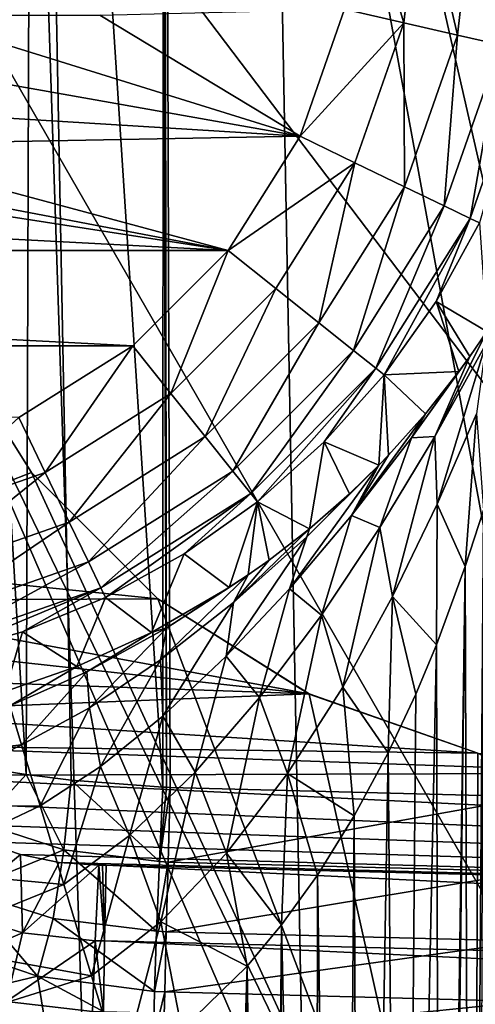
# Model space of a CAD drawing. Header units: metres. Extents: x -105 to 105, y -117 to 62.
# Tile 306 of 382: x 3.81 to 6.1, y -11.46 to -6.52. Entities that reach past the tile are written whole.
import ezdxf

# ---------------------------------------------------------------- set-up
doc = ezdxf.new("R2010")
doc.units = ezdxf.units.M
doc.layers.add('solid_509432_AD150_SW0001', color=7, linetype='CONTINUOUS')
doc.layers.add('solid_509432_AD150_SW0001_01', color=7, linetype='CONTINUOUS')

msp = doc.modelspace()

# ---------------------------------------------------------------- linework, layer by layer
at = {"layer": 'solid_509432_AD150_SW0001'}
for points in [[(-2.4, -7.300688, 47.150002), (4.859143, -7.681106, 47.150002), (-4.859142, -7.681107, 47.150002)], [(4.859143, -7.681106, 47.150002), (4.381106, -8.159142, 47.150002), (-4.859142, -7.681107, 47.150002)], [(4.381106, -8.159142, 47.150002), (-4.381106, -8.159142, 47.150002), (-4.859142, -7.681107, 47.150002)], [(4.381106, -8.159142, 47.150002), (3.808645, -8.518742, 47.150002), (-4.381106, -8.159142, 47.150002)]]:
    msp.add_3dface(points, dxfattribs=at)
at = {"layer": 'solid_509432_AD150_SW0001_01'}
for points in [[(1.560201, 19.454649, 71.878479), (0, -90.568039, 71.879997), (6.716792, -90.563103, 71.851799)], [(3.113525, 19.27993, 71.87394), (1.560201, 19.454649, 71.878479), (6.716792, -90.563103, 71.851799)], [(4.649279, 18.989752, 71.866493), (3.113525, 19.27993, 71.87394), (6.716792, -90.563103, 71.851799)], [(6.158848, 18.585764, 71.856293), (4.649279, 18.989752, 71.866493), (6.716792, -90.563103, 71.851799)], [(9.463707, -7.609659, -16.167194), (0, -0.25, -16.299999), (10.430306, -6.516758, -16.186916)], [(8.491665, -8.824736, -16.145269), (0, -0.25, -16.299999), (9.463707, -7.609659, -16.167194)], [(7.520955, -10.166413, -16.121058), (0, -0.25, -16.299999), (8.491665, -8.824736, -16.145269)], [(6.55984, -11.636592, -16.094528), (0, -0.25, -16.299999), (7.520955, -10.166413, -16.121058)], [(5.620007, -13.231618, -16.065746), (0, -0.25, -16.299999), (6.55984, -11.636592, -16.094528)], [(4.713199, -14.944984, -16.034828), (0, -0.25, -16.299999), (5.620007, -13.231618, -16.065746)], [(0, -16.070114, -16.014524), (0, -0.25, -16.299999), (4.713199, -14.944984, -16.034828)], [(3.845105, -10.306866, -13.147042), (3.878489, -0.322414, -13.325456), (3.253709, -0.318439, -13.110798)], [(3.619827, -10.272785, -13.085388), (3.845105, -10.306866, -13.147042), (3.253709, -0.318439, -13.110798)], [(3.845105, -10.306866, -13.147042), (4.071037, -10.336416, -13.190501), (3.878489, -0.322414, -13.325456)], [(3.878489, -0.322414, -13.325456), (4.530583, -10.370557, -13.225327), (4.532846, -5.34726, -13.311753)], [(4.071037, -10.336416, -13.190501), (4.530583, -10.370557, -13.225327), (3.878489, -0.322414, -13.325456)], [(4.53511, -0.323961, -13.39818), (4.532846, -5.34726, -13.311753), (4.548667, -10.371302, -13.225315)], [(4.53511, -0.323961, -13.39818), (9.838708, -7.055127, -13.28237), (10.711084, -6.107227, -13.298678)], [(4.53511, -0.323961, -13.39818), (8.966207, -8.094018, -13.264496), (9.838708, -7.055127, -13.28237)], [(4.53511, -0.323961, -13.39818), (8.098138, -9.226183, -13.245017), (8.966207, -8.094018, -13.264496)], [(4.53511, -0.323961, -13.39818), (7.246974, -10.442265, -13.224093), (8.098138, -9.226183, -13.245017)], [(4.53511, -0.323961, -13.39818), (6.84513, -10.431643, -13.224277), (7.246974, -10.442265, -13.224093)], [(4.53511, -0.323961, -13.39818), (6.387159, -10.419597, -13.224483), (6.84513, -10.431643, -13.224277)], [(4.53511, -0.323961, -13.39818), (4.567264, -10.371883, -13.225305), (6.387159, -10.419597, -13.224483)], [(4.53511, -0.323961, -13.39818), (4.548667, -10.371302, -13.225315), (4.567264, -10.371883, -13.225305)], [(4.532846, -5.34726, -13.311753), (4.530583, -10.370557, -13.225327), (4.548667, -10.371302, -13.225315)], [(5.738818, -6.539239, 47.197586), (5.441846, -6.47056, 47.150002), (5.517303, -5.8, 47.150002)], [(5.822111, -5.8, 47.197586), (5.738818, -6.539239, 47.197586), (5.517303, -5.8, 47.150002)], [(6.008688, -6.600835, 47.336536), (5.738818, -6.539239, 47.197586), (5.822111, -5.8, 47.197586)], [(6.09892, -5.8, 47.336536), (6.008688, -6.600835, 47.336536), (5.822111, -5.8, 47.197586)], [(6.224161, -6.650015, 47.553524), (6.008688, -6.600835, 47.336536), (6.09892, -5.8, 47.336536)], [(3.208852, -6.752273, 47.150002), (3.267813, -6.500688, 47.150002), (5.218742, -7.108645, 47.150002)], [(3.267813, -6.500688, 47.150002), (4.215, -6.500688, 47.150002), (5.218742, -7.108645, 47.150002)], [(4.215, -6.500688, 47.150002), (5.441846, -6.47056, 47.150002), (5.218742, -7.108645, 47.150002)], [(5.738818, -6.539239, 47.197586), (5.218742, -7.108645, 47.150002), (5.441846, -6.47056, 47.150002)], [(5.738818, -6.539239, 47.197586), (5.493118, -7.24141, 47.197586), (5.218742, -7.108645, 47.150002)], [(5.742515, -7.361513, 47.336536), (5.493118, -7.24141, 47.197586), (5.738818, -6.539239, 47.197586)], [(6.008688, -6.600835, 47.336536), (5.742515, -7.361513, 47.336536), (5.738818, -6.539239, 47.197586)], [(5.941642, -7.457407, 47.553524), (5.742515, -7.361513, 47.336536), (6.008688, -6.600835, 47.336536)], [(6.224161, -6.650015, 47.553524), (5.941642, -7.457407, 47.553524), (6.008688, -6.600835, 47.336536)], [(6.071397, -7.519894, 47.827736), (5.941642, -7.457407, 47.553524), (6.224161, -6.650015, 47.553524)], [(6.364567, -6.682062, 47.827736), (6.071397, -7.519894, 47.827736), (6.224161, -6.650015, 47.553524)], [(6.364567, -6.682062, 47.827736), (6.119328, -7.542976, 48.132549), (6.071397, -7.519894, 47.827736)], [(3.078617, -6.975506, 47.150002), (3.208852, -6.752273, 47.150002), (5.218742, -7.108645, 47.150002)], [(2.888629, -7.150652, 47.150002), (3.078617, -6.975506, 47.150002), (5.218742, -7.108645, 47.150002)], [(2.65556, -7.26234, 47.150002), (2.888629, -7.150652, 47.150002), (4.859143, -7.681106, 47.150002)], [(2.888629, -7.150652, 47.150002), (5.218742, -7.108645, 47.150002), (4.859143, -7.681106, 47.150002)], [(5.493118, -7.24141, 47.197586), (4.859143, -7.681106, 47.150002), (5.218742, -7.108645, 47.150002)], [(5.493118, -7.24141, 47.197586), (5.097331, -7.871302, 47.197586), (4.859143, -7.681106, 47.150002)], [(5.313749, -8.04389, 47.336536), (5.097331, -7.871302, 47.197586), (5.493118, -7.24141, 47.197586)], [(5.742515, -7.361513, 47.336536), (5.313749, -8.04389, 47.336536), (5.493118, -7.24141, 47.197586)], [(-2.4, -7.300688, 47.150002), (2.4, -7.300688, 47.150002), (4.859143, -7.681106, 47.150002)], [(2.4, -7.300688, 47.150002), (2.65556, -7.26234, 47.150002), (4.859143, -7.681106, 47.150002)], [(5.486546, -8.18169, 47.553524), (5.313749, -8.04389, 47.336536), (5.742515, -7.361513, 47.336536)], [(5.941642, -7.457407, 47.553524), (5.486546, -8.18169, 47.553524), (5.742515, -7.361513, 47.336536)], [(5.599143, -8.271483, 47.827736), (5.486546, -8.18169, 47.553524), (5.941642, -7.457407, 47.553524)], [(6.071397, -7.519894, 47.827736), (5.599143, -8.271483, 47.827736), (5.941642, -7.457407, 47.553524)], [(6.071397, -7.519894, 47.827736), (5.640735, -8.304652, 48.132549), (5.599143, -8.271483, 47.827736)], [(6.071397, -7.519894, 47.827736), (5.901419, -7.937253, 48.132549), (5.640735, -8.304652, 48.132549)], [(6.071397, -7.519894, 47.827736), (6.119328, -7.542976, 48.132549), (5.901419, -7.937253, 48.132549)], [(6.155285, -8.087623, 65.030991), (5.901419, -7.937253, 48.132549), (6.119328, -7.542976, 48.132549)], [(4.571302, -8.39733, 47.197586), (4.381106, -8.159142, 47.150002), (4.859143, -7.681106, 47.150002)], [(5.097331, -7.871302, 47.197586), (4.571302, -8.39733, 47.197586), (4.859143, -7.681106, 47.150002)], [(4.74389, -8.61375, 47.336536), (4.571302, -8.39733, 47.197586), (5.097331, -7.871302, 47.197586)], [(5.313749, -8.04389, 47.336536), (4.74389, -8.61375, 47.336536), (5.097331, -7.871302, 47.197586)], [(6.014533, -8.288222, 64.691063), (5.640735, -8.304652, 48.132549), (5.901419, -7.937253, 48.132549)], [(6.069532, -8.212525, 64.815079), (6.014533, -8.288222, 64.691063), (5.901419, -7.937253, 48.132549)], [(6.155285, -8.087623, 65.030991), (6.069532, -8.212525, 64.815079), (5.901419, -7.937253, 48.132549)], [(3.396117, -8.035521, 3.6), (0, -13.319448, 3.6), (6.096374, -13.627247, 3.6)], [(3.395973, -8.035223, 1.987898), (3.872438, -8.79366, 2.000375), (2.711786, -9.244412, 1.969982)], [(3.396117, -8.035521, 3.6), (3.872438, -8.79366, 2.000375), (3.395973, -8.035223, 1.987898)], [(3.872695, -8.793983, 3.6), (3.872438, -8.79366, 2.000375), (3.396117, -8.035521, 3.6)], [(3.872695, -8.793983, 3.6), (3.396117, -8.035521, 3.6), (6.096374, -13.627247, 3.6)], [(4.881691, -8.786546, 47.553524), (4.74389, -8.61375, 47.336536), (5.313749, -8.04389, 47.336536)], [(5.486546, -8.18169, 47.553524), (4.881691, -8.786546, 47.553524), (5.313749, -8.04389, 47.336536)], [(5.894207, -8.612926, 65.148735), (6.069532, -8.212525, 64.815079), (6.155285, -8.087623, 65.030991)], [(5.894207, -8.612926, 65.148735), (6.155285, -8.087623, 65.030991), (6.15096, -8.150469, 65.438515)], [(3.94141, -8.793118, 47.197586), (3.808645, -8.518742, 47.150002), (4.381106, -8.159142, 47.150002)], [(4.571302, -8.39733, 47.197586), (3.94141, -8.793118, 47.197586), (4.381106, -8.159142, 47.150002)], [(4.971484, -8.899142, 47.827736), (4.881691, -8.786546, 47.553524), (5.486546, -8.18169, 47.553524)], [(5.599143, -8.271483, 47.827736), (4.971484, -8.899142, 47.827736), (5.486546, -8.18169, 47.553524)], [(5.906733, -8.952757, 65.519508), (5.894207, -8.612926, 65.148735), (6.15096, -8.150469, 65.438515)], [(6.104078, -8.499185, 65.79715), (5.906733, -8.952757, 65.519508), (6.15096, -8.150469, 65.438515)], [(5.77799, -8.620174, 64.593483), (6.014533, -8.288222, 64.691063), (6.069532, -8.212525, 64.815079)], [(5.77799, -8.620174, 64.593483), (6.069532, -8.212525, 64.815079), (5.894207, -8.612926, 65.148735)], [(5.599143, -8.271483, 47.827736), (5.004653, -8.940735, 48.132549), (4.971484, -8.899142, 47.827736)], [(5.599143, -8.271483, 47.827736), (5.340554, -8.640554, 48.132549), (5.004653, -8.940735, 48.132549)], [(5.599143, -8.271483, 47.827736), (5.640735, -8.304652, 48.132549), (5.340554, -8.640554, 48.132549)], [(6.014533, -8.288222, 64.691063), (5.847543, -8.499673, 64.365479), (5.640735, -8.304652, 48.132549)], [(5.77799, -8.620174, 64.593483), (5.847543, -8.499673, 64.365479), (6.014533, -8.288222, 64.691063)], [(5.6136, -8.757245, 64.002365), (5.340554, -8.640554, 48.132549), (5.640735, -8.304652, 48.132549)], [(5.66226, -8.706919, 64.070801), (5.6136, -8.757245, 64.002365), (5.640735, -8.304652, 48.132549)], [(5.847543, -8.499673, 64.365479), (5.66226, -8.706919, 64.070801), (5.640735, -8.304652, 48.132549)], [(4.061513, -9.042515, 47.336536), (3.94141, -8.793118, 47.197586), (4.571302, -8.39733, 47.197586)], [(4.74389, -8.61375, 47.336536), (4.061513, -9.042515, 47.336536), (4.571302, -8.39733, 47.197586)], [(3.94141, -8.793118, 47.197586), (3.239239, -9.038818, 47.197586), (3.808645, -8.518742, 47.150002)], [(5.476507, -9.009456, 64.432152), (5.66226, -8.706919, 64.070801), (5.847543, -8.499673, 64.365479)], [(5.476507, -9.009456, 64.432152), (5.847543, -8.499673, 64.365479), (5.77799, -8.620174, 64.593483)], [(6.104078, -8.499185, 65.79715), (6.047307, -9.264956, 65.868752), (5.906733, -8.952757, 65.519508)], [(6.104078, -8.499185, 65.79715), (6.138668, -8.981604, 66.043945), (6.047307, -9.264956, 65.868752)], [(4.157408, -9.241642, 47.553524), (4.061513, -9.042515, 47.336536), (4.74389, -8.61375, 47.336536)], [(4.881691, -8.786546, 47.553524), (4.157408, -9.241642, 47.553524), (4.74389, -8.61375, 47.336536)], [(5.476507, -9.009456, 64.432152), (5.77799, -8.620174, 64.593483), (5.618858, -9.069653, 64.932381)], [(5.683127, -9.414767, 65.295052), (5.618858, -9.069653, 64.932381), (5.894207, -8.612926, 65.148735)], [(5.77799, -8.620174, 64.593483), (5.894207, -8.612926, 65.148735), (5.618858, -9.069653, 64.932381)], [(5.906733, -8.952757, 65.519508), (5.683127, -9.414767, 65.295052), (5.894207, -8.612926, 65.148735)], [(5.265392, -9.075915, 63.596554), (5.004653, -8.940735, 48.132549), (5.340554, -8.640554, 48.132549)], [(5.466407, -8.90033, 63.814224), (5.265392, -9.075915, 63.596554), (5.340554, -8.640554, 48.132549)], [(5.6136, -8.757245, 64.002365), (5.466407, -8.90033, 63.814224), (5.340554, -8.640554, 48.132549)], [(5.476507, -9.009456, 64.432152), (5.6136, -8.757245, 64.002365), (5.66226, -8.706919, 64.070801)], [(5.165647, -9.376313, 64.319992), (5.6136, -8.757245, 64.002365), (5.476507, -9.009456, 64.432152)], [(5.252103, -9.116484, 63.882359), (5.6136, -8.757245, 64.002365), (5.165647, -9.376313, 64.319992)], [(5.252103, -9.116484, 63.882359), (5.466407, -8.90033, 63.814224), (5.6136, -8.757245, 64.002365)], [(3.872438, -8.79366, 2.000375), (4.505695, -9.427048, 2.016958), (2.711786, -9.244412, 1.969982)], [(3.300835, -9.308688, 47.336536), (3.239239, -9.038818, 47.197586), (3.94141, -8.793118, 47.197586)], [(4.061513, -9.042515, 47.336536), (3.300835, -9.308688, 47.336536), (3.94141, -8.793118, 47.197586)], [(3.872695, -8.793983, 3.6), (4.505695, -9.427048, 2.016958), (3.872438, -8.79366, 2.000375)], [(4.506017, -9.427305, 3.6), (4.505695, -9.427048, 2.016958), (3.872695, -8.793983, 3.6)], [(4.506017, -9.427305, 3.6), (3.872695, -8.793983, 3.6), (6.096374, -13.627247, 3.6)], [(4.219894, -9.371397, 47.827736), (4.157408, -9.241642, 47.553524), (4.881691, -8.786546, 47.553524)], [(4.971484, -8.899142, 47.827736), (4.219894, -9.371397, 47.827736), (4.881691, -8.786546, 47.553524)], [(4.971484, -8.899142, 47.827736), (4.242976, -9.419328, 48.132549), (4.219894, -9.371397, 47.827736)], [(4.971484, -8.899142, 47.827736), (4.637253, -9.201419, 48.132549), (4.242976, -9.419328, 48.132549)], [(4.971484, -8.899142, 47.827736), (5.004653, -8.940735, 48.132549), (4.637253, -9.201419, 48.132549)], [(5.252103, -9.116484, 63.882359), (5.265392, -9.075915, 63.596554), (5.466407, -8.90033, 63.814224)], [(4.863655, -9.369761, 63.269234), (4.637253, -9.201419, 48.132549), (5.004653, -8.940735, 48.132549)], [(4.958665, -9.306408, 63.335262), (4.863655, -9.369761, 63.269234), (5.004653, -8.940735, 48.132549)], [(5.063505, -9.232263, 63.415855), (4.958665, -9.306408, 63.335262), (5.004653, -8.940735, 48.132549)], [(5.265392, -9.075915, 63.596554), (5.063505, -9.232263, 63.415855), (5.004653, -8.940735, 48.132549)], [(5.906733, -8.952757, 65.519508), (5.902319, -9.658127, 65.654457), (5.683127, -9.414767, 65.295052)], [(5.906733, -8.952757, 65.519508), (6.047307, -9.264956, 65.868752), (5.902319, -9.658127, 65.654457)], [(6.047307, -9.264956, 65.868752), (6.138668, -8.981604, 66.043945), (6.074553, -17.595037, 65.916748)], [(6.138668, -8.981604, 66.043945), (6.106372, -17.509573, 65.977058), (6.074553, -17.595037, 65.916748)], [(5.165647, -9.376313, 64.319992), (5.476507, -9.009456, 64.432152), (5.325554, -9.509489, 64.771271)], [(5.476507, -9.009456, 64.432152), (5.618858, -9.069653, 64.932381), (5.325554, -9.509489, 64.771271)], [(3.350015, -9.524161, 47.553524), (3.300835, -9.308688, 47.336536), (4.061513, -9.042515, 47.336536)], [(4.157408, -9.241642, 47.553524), (3.350015, -9.524161, 47.553524), (4.061513, -9.042515, 47.336536)], [(4.88483, -9.444789, 63.814594), (5.063505, -9.232263, 63.415855), (5.265392, -9.075915, 63.596554)], [(4.88483, -9.444789, 63.814594), (5.265392, -9.075915, 63.596554), (5.252103, -9.116484, 63.882359)], [(5.432823, -9.868955, 65.112068), (5.325554, -9.509489, 64.771271), (5.618858, -9.069653, 64.932381)], [(5.683127, -9.414767, 65.295052), (5.432823, -9.868955, 65.112068), (5.618858, -9.069653, 64.932381)], [(5.252103, -9.116484, 63.882359), (5.165647, -9.376313, 64.319992), (4.848631, -9.713974, 64.253807)], [(4.88483, -9.444789, 63.814594), (5.252103, -9.116484, 63.882359), (4.848631, -9.713974, 64.253807)], [(4.473586, -9.595265, 63.06184), (4.242976, -9.419328, 48.132549), (4.637253, -9.201419, 48.132549)], [(4.863655, -9.369761, 63.269234), (4.473586, -9.595265, 63.06184), (4.637253, -9.201419, 48.132549)], [(4.505695, -9.427048, 2.016958), (2.721537, -9.435007, 1.970238), (2.711786, -9.244412, 1.969982)], [(3.382062, -9.664567, 47.827736), (3.350015, -9.524161, 47.553524), (4.157408, -9.241642, 47.553524)], [(4.219894, -9.371397, 47.827736), (3.382062, -9.664567, 47.827736), (4.157408, -9.241642, 47.553524)], [(4.88483, -9.444789, 63.814594), (4.958665, -9.306408, 63.335262), (5.063505, -9.232263, 63.415855)], [(5.902319, -9.658127, 65.654457), (6.047307, -9.264956, 65.868752), (5.925223, -17.884823, 65.684578)], [(6.047307, -9.264956, 65.868752), (5.942903, -17.857277, 65.708664), (5.925223, -17.884823, 65.684578)], [(6.047307, -9.264956, 65.868752), (6.074553, -17.595037, 65.916748), (5.942903, -17.857277, 65.708664)], [(4.519348, -9.733343, 63.798473), (4.958665, -9.306408, 63.335262), (4.88483, -9.444789, 63.814594)], [(4.551083, -9.572181, 63.318451), (4.958665, -9.306408, 63.335262), (4.519348, -9.733343, 63.798473)], [(4.551083, -9.572181, 63.318451), (4.863655, -9.369761, 63.269234), (4.958665, -9.306408, 63.335262)], [(4.219894, -9.371397, 47.827736), (3.3939, -9.716432, 48.132549), (3.382062, -9.664567, 47.827736)], [(4.219894, -9.371397, 47.827736), (3.826781, -9.591722, 48.132549), (3.3939, -9.716432, 48.132549)], [(4.219894, -9.371397, 47.827736), (4.242976, -9.419328, 48.132549), (3.826781, -9.591722, 48.132549)], [(4.551083, -9.572181, 63.318451), (4.473586, -9.595265, 63.06184), (4.863655, -9.369761, 63.269234)], [(4.848631, -9.713974, 64.253807), (5.165647, -9.376313, 64.319992), (5.015842, -9.922039, 64.65979)], [(5.165647, -9.376313, 64.319992), (5.325554, -9.509489, 64.771271), (5.015842, -9.922039, 64.65979)], [(4.099525, -9.765329, 62.949562), (3.826781, -9.591722, 48.132549), (4.242976, -9.419328, 48.132549)], [(4.473586, -9.595265, 63.06184), (4.099525, -9.765329, 62.949562), (4.242976, -9.419328, 48.132549)], [(5.683127, -9.414767, 65.295052), (5.661281, -10.198153, 65.394806), (5.432823, -9.868955, 65.112068)], [(5.683127, -9.414767, 65.295052), (5.7988, -9.905121, 65.531494), (5.661281, -10.198153, 65.394806)], [(5.683127, -9.414767, 65.295052), (5.902319, -9.658127, 65.654457), (5.7988, -9.905121, 65.531494)], [(4.505695, -9.427048, 2.016958), (5.264182, -9.90374, 2.036819), (2.721537, -9.435007, 1.970238)], [(5.264182, -9.90374, 2.036819), (2.757394, -9.629698, 1.971177), (2.721537, -9.435007, 1.970238)], [(4.506017, -9.427305, 3.6), (5.264182, -9.90374, 2.036819), (4.505695, -9.427048, 2.016958)], [(5.26448, -9.903883, 3.6), (5.264182, -9.90374, 2.036819), (4.506017, -9.427305, 3.6)], [(5.26448, -9.903883, 3.6), (4.506017, -9.427305, 3.6), (6.096374, -13.627247, 3.6)], [(4.519348, -9.733343, 63.798473), (4.88483, -9.444789, 63.814594), (4.530554, -10.014092, 64.231956)], [(4.88483, -9.444789, 63.814594), (4.848631, -9.713974, 64.253807), (4.530554, -10.014092, 64.231956)], [(5.15514, -10.302377, 64.968422), (5.015842, -9.922039, 64.65979), (5.325554, -9.509489, 64.771271)], [(5.432823, -9.868955, 65.112068), (5.15514, -10.302377, 64.968422), (5.325554, -9.509489, 64.771271)], [(4.150249, -9.793366, 63.350327), (4.473586, -9.595265, 63.06184), (4.551083, -9.572181, 63.318451)], [(4.150249, -9.793366, 63.350327), (4.551083, -9.572181, 63.318451), (4.163534, -9.97372, 63.829765)], [(4.551083, -9.572181, 63.318451), (4.519348, -9.733343, 63.798473), (4.163534, -9.97372, 63.829765)], [(3.740564, -9.891228, 62.914906), (3.3939, -9.716432, 48.132549), (3.826781, -9.591722, 48.132549)], [(4.099525, -9.765329, 62.949562), (3.740564, -9.891228, 62.914906), (3.826781, -9.591722, 48.132549)], [(4.150249, -9.793366, 63.350327), (4.099525, -9.765329, 62.949562), (4.473586, -9.595265, 63.06184)], [(5.264182, -9.90374, 2.036819), (2.818569, -9.817994, 1.972778), (2.757394, -9.629698, 1.971177)], [(5.902319, -9.658127, 65.654457), (5.925223, -17.884823, 65.684578), (5.728688, -18.121107, 65.458496)], [(5.7988, -9.905121, 65.531494), (5.902319, -9.658127, 65.654457), (5.728688, -18.121107, 65.458496)], [(4.530554, -10.014092, 64.231956), (4.848631, -9.713974, 64.253807), (4.693341, -10.294923, 64.597305)], [(4.848631, -9.713974, 64.253807), (5.015842, -9.922039, 64.65979), (4.693341, -10.294923, 64.597305)], [(3.763179, -9.963371, 63.42577), (3.740564, -9.891228, 62.914906), (4.099525, -9.765329, 62.949562)], [(4.150249, -9.793366, 63.350327), (3.763179, -9.963371, 63.42577), (4.099525, -9.765329, 62.949562)], [(4.163534, -9.97372, 63.829765), (4.519348, -9.733343, 63.798473), (4.21786, -10.267104, 64.251656)], [(4.519348, -9.733343, 63.798473), (4.530554, -10.014092, 64.231956), (4.21786, -10.267104, 64.251656)], [(5.264182, -9.90374, 2.036819), (2.904006, -9.996581, 1.975016), (2.818569, -9.817994, 1.972778)], [(4.150249, -9.793366, 63.350327), (3.822441, -10.158686, 63.900612), (3.763179, -9.963371, 63.42577)], [(4.150249, -9.793366, 63.350327), (4.163534, -9.97372, 63.829765), (3.822441, -10.158686, 63.900612)], [(5.432823, -9.868955, 65.112068), (5.490925, -10.515148, 65.257301), (5.15514, -10.302377, 64.968422)], [(5.432823, -9.868955, 65.112068), (5.661281, -10.198153, 65.394806), (5.490925, -10.515148, 65.257301)], [(5.264182, -9.90374, 2.036819), (6.109704, -10.199662, 2.05896), (2.904006, -9.996581, 1.975016)], [(5.26448, -9.903883, 3.6), (6.109704, -10.199662, 2.05896), (5.264182, -9.90374, 2.036819)], [(6.109882, -10.199703, 3.6), (6.109704, -10.199662, 2.05896), (5.26448, -9.903883, 3.6)], [(6.109882, -10.199703, 3.6), (5.26448, -9.903883, 3.6), (6.096374, -13.627247, 3.6)], [(5.661281, -10.198153, 65.394806), (5.7988, -9.905121, 65.531494), (5.728688, -18.121107, 65.458496)], [(3.763179, -9.963371, 63.42577), (3.822441, -10.158686, 63.900612), (3.15804, -10.235344, 63.770164)], [(4.850391, -10.700749, 64.866913), (4.693341, -10.294923, 64.597305), (5.015842, -9.922039, 64.65979)], [(5.15514, -10.302377, 64.968422), (4.850391, -10.700749, 64.866913), (5.015842, -9.922039, 64.65979)], [(6.109704, -10.199662, 2.05896), (3.012205, -10.16233, 1.977849), (2.904006, -9.996581, 1.975016)], [(4.163534, -9.97372, 63.829765), (3.915047, -10.463909, 64.307281), (3.822441, -10.158686, 63.900612)], [(4.163534, -9.97372, 63.829765), (4.21786, -10.267104, 64.251656), (3.915047, -10.463909, 64.307281)], [(4.21786, -10.267104, 64.251656), (4.530554, -10.014092, 64.231956), (4.364151, -10.612782, 64.584145)], [(4.530554, -10.014092, 64.231956), (4.693341, -10.294923, 64.597305), (4.364151, -10.612782, 64.584145)], [(7, -10.3, 2.082273), (3.141306, -10.312394, 1.98123), (3.012205, -10.16233, 1.977849)], [(6.109704, -10.199662, 2.05896), (7, -10.3, 2.082273), (3.012205, -10.16233, 1.977849)], [(3.822441, -10.158686, 63.900612), (3.193236, -10.472579, 64.142509), (3.15804, -10.235344, 63.770164)], [(3.822441, -10.158686, 63.900612), (3.915047, -10.463909, 64.307281), (3.193236, -10.472579, 64.142509)], [(5.490925, -10.515148, 65.257301), (5.661281, -10.198153, 65.394806), (5.524086, -18.308847, 65.281715)], [(5.661281, -10.198153, 65.394806), (5.728688, -18.121107, 65.458496), (5.524086, -18.308847, 65.281715)], [(6.109882, -10.199703, 3.6), (6.096374, -13.627247, 3.6), (12.603499, -13.940187, 3.6)], [(7, -10.3, 2.082273), (20.352932, -11.169054, 2.431932), (3.141306, -10.312394, 1.98123)], [(3.289071, -10.444159, 1.985099), (3.141306, -10.312394, 1.98123), (20.352932, -11.169054, 2.431932)], [(3.621594, -10.550408, -13.055528), (3.845105, -10.306866, -13.147042), (3.619827, -10.272785, -13.085388)], [(4.034824, -10.685287, -13.136867), (3.845105, -10.306866, -13.147042), (3.621594, -10.550408, -13.055528)], [(4.034824, -10.685287, -13.136867), (4.071037, -10.336416, -13.190501), (3.845105, -10.306866, -13.147042)], [(4.21786, -10.267104, 64.251656), (4.034811, -10.858653, 64.618637), (3.915047, -10.463909, 64.307281)], [(4.21786, -10.267104, 64.251656), (4.364151, -10.612782, 64.584145), (4.034811, -10.858653, 64.618637)], [(4.521234, -11.046012, 64.813194), (4.364151, -10.612782, 64.584145), (4.693341, -10.294923, 64.597305)], [(4.850391, -10.700749, 64.866913), (4.521234, -11.046012, 64.813194), (4.693341, -10.294923, 64.597305)], [(5.15514, -10.302377, 64.968422), (5.125903, -11.061512, 65.048767), (4.850391, -10.700749, 64.866913)], [(5.15514, -10.302377, 64.968422), (5.306226, -10.811769, 65.139053), (5.125903, -11.061512, 65.048767)], [(5.15514, -10.302377, 64.968422), (5.490925, -10.515148, 65.257301), (5.306226, -10.811769, 65.139053)], [(4.513505, -10.74362, -13.171458), (4.071037, -10.336416, -13.190501), (4.034824, -10.685287, -13.136867)], [(4.513505, -10.74362, -13.171458), (4.530583, -10.370557, -13.225327), (4.071037, -10.336416, -13.190501)], [(4.513505, -10.74362, -13.171458), (4.548667, -10.371302, -13.225315), (4.530583, -10.370557, -13.225327)], [(4.513505, -10.74362, -13.171458), (4.567264, -10.371883, -13.225305), (4.548667, -10.371302, -13.225315)], [(4.557417, -10.746511, -13.171057), (4.567264, -10.371883, -13.225305), (4.513505, -10.74362, -13.171458)], [(4.557417, -10.746511, -13.171057), (6.387159, -10.419597, -13.224483), (4.567264, -10.371883, -13.225305)], [(3.452935, -10.555326, 1.98939), (3.289071, -10.444159, 1.985099), (20.352932, -11.169054, 2.431932)], [(6.377313, -10.794225, -13.170236), (6.387159, -10.419597, -13.224483), (4.557417, -10.746511, -13.171057)], [(3.915047, -10.463909, 64.307281), (3.239597, -10.785059, 64.45295), (3.193236, -10.472579, 64.142509)], [(3.915047, -10.463909, 64.307281), (4.034811, -10.858653, 64.618637), (3.239597, -10.785059, 64.45295)], [(3.630063, -10.643964, 1.994028), (3.452935, -10.555326, 1.98939), (20.352932, -11.169054, 2.431932)], [(4.034824, -10.685287, -13.136867), (3.621594, -10.550408, -13.055528), (3.536977, -10.888103, -12.90408)], [(5.306226, -10.811769, 65.139053), (5.490925, -10.515148, 65.257301), (5.427034, -18.392048, 65.213127)], [(5.490925, -10.515148, 65.257301), (5.524086, -18.308847, 65.281715), (5.427034, -18.392048, 65.213127)], [(3.475786, -10.99018, 1.941137), (3.630063, -10.643964, 1.994028), (3.817384, -10.708518, 1.998933)], [(3.817384, -10.708518, 1.998933), (3.630063, -10.643964, 1.994028), (20.352932, -11.169054, 2.431932)], [(4.364151, -10.612782, 64.584145), (4.173736, -11.316555, 64.813881), (4.034811, -10.858653, 64.618637)], [(4.521234, -11.046012, 64.813194), (4.173736, -11.316555, 64.813881), (4.364151, -10.612782, 64.584145)], [(3.826476, -11.100472, 1.95032), (3.475786, -10.99018, 1.941137), (3.817384, -10.708518, 1.998933)], [(4.034824, -10.685287, -13.136867), (3.536977, -10.888103, -12.90408), (3.981533, -11.029748, -12.987514)], [(4.011633, -10.74785, 2.00402), (3.817384, -10.708518, 1.998933), (20.352932, -11.169054, 2.431932)], [(3.826476, -11.100472, 1.95032), (3.817384, -10.708518, 1.998933), (4.011633, -10.74785, 2.00402)], [(4.034824, -10.685287, -13.136867), (3.981533, -11.029748, -12.987514), (4.499572, -11.093224, -13.025156)], [(4.513505, -10.74362, -13.171458), (4.034824, -10.685287, -13.136867), (4.499572, -11.093224, -13.025156)], [(4.850391, -10.700749, 64.866913), (4.952932, -11.268745, 64.982193), (4.521234, -11.046012, 64.813194)], [(4.850391, -10.700749, 64.866913), (5.125903, -11.061512, 65.048767), (4.952932, -11.268745, 64.982193)], [(3.826476, -11.100472, 1.95032), (4.011633, -10.74785, 2.00402), (4.209167, -10.761265, 2.009192)], [(4.247155, -10.76178, 2.010187), (4.011633, -10.74785, 2.00402), (20.352932, -11.169054, 2.431932)], [(4.228185, -10.761412, 2.009691), (4.209167, -10.761265, 2.009192), (4.011633, -10.74785, 2.00402)], [(4.247155, -10.76178, 2.010187), (4.228185, -10.761412, 2.009691), (4.011633, -10.74785, 2.00402)], [(4.557417, -10.746511, -13.171057), (4.513505, -10.74362, -13.171458), (4.499572, -11.093224, -13.025156)], [(4.548199, -11.095621, -13.02469), (4.557417, -10.746511, -13.171057), (4.499572, -11.093224, -13.025156)], [(6.377313, -10.794225, -13.170236), (4.557417, -10.746511, -13.171057), (4.548199, -11.095621, -13.02469)], [(4.034811, -10.858653, 64.618637), (3.294847, -11.15746, 64.686241), (3.239597, -10.785059, 64.45295)], [(3.826476, -11.100472, 1.95032), (4.209167, -10.761265, 2.009192), (4.191612, -11.140427, 1.959881)], [(4.238843, -11.141292, 1.961118), (4.191612, -11.140427, 1.959881), (4.209167, -10.761265, 2.009192)], [(4.238843, -11.141292, 1.961118), (4.209167, -10.761265, 2.009192), (4.228185, -10.761412, 2.009691)], [(4.238843, -11.141292, 1.961118), (4.228185, -10.761412, 2.009691), (4.247155, -10.76178, 2.010187)], [(20.34462, -11.548565, 2.382862), (4.238843, -11.141292, 1.961118), (4.247155, -10.76178, 2.010187)], [(20.34462, -11.548565, 2.382862), (4.247155, -10.76178, 2.010187), (20.352932, -11.169054, 2.431932)], [(6.368093, -11.143334, -13.023869), (6.377313, -10.794225, -13.170236), (4.548199, -11.095621, -13.02469)], [(5.125903, -11.061512, 65.048767), (5.306226, -10.811769, 65.139053), (5.296851, -18.498127, 65.133781)], [(5.306226, -10.811769, 65.139053), (5.427034, -18.392048, 65.213127), (5.296851, -18.498127, 65.133781)], [(4.034811, -10.858653, 64.618637), (4.173736, -11.316555, 64.813881), (3.294847, -11.15746, 64.686241)], [(3.536977, -10.888103, -12.90408), (3.408111, -11.151354, -12.655999), (3.90315, -11.318666, -12.750823)], [(3.981533, -11.029748, -12.987514), (3.536977, -10.888103, -12.90408), (3.90315, -11.318666, -12.750823)], [(3.332319, -11.313459, 1.793819), (3.475786, -10.99018, 1.941137), (3.826476, -11.100472, 1.95032)], [(3.981533, -11.029748, -12.987514), (3.90315, -11.318666, -12.750823), (4.489784, -11.39509, -12.795807)], [(4.499572, -11.093224, -13.025156), (3.981533, -11.029748, -12.987514), (4.489784, -11.39509, -12.795807)], [(4.521234, -11.046012, 64.813194), (4.321801, -11.805166, 64.879997), (4.173736, -11.316555, 64.813881)], [(4.521234, -11.046012, 64.813194), (4.625338, -11.586637, 64.903168), (4.321801, -11.805166, 64.879997)], [(4.521234, -11.046012, 64.813194), (4.952932, -11.268745, 64.982193), (4.625338, -11.586637, 64.903168)], [(3.746207, -11.445631, 1.804657), (3.332319, -11.313459, 1.793819), (3.826476, -11.100472, 1.95032)], [(3.746207, -11.445631, 1.804657), (3.826476, -11.100472, 1.95032), (4.191612, -11.140427, 1.959881)], [(4.548199, -11.095621, -13.02469), (4.499572, -11.093224, -13.025156), (4.489784, -11.39509, -12.795807)], [(4.540195, -11.396964, -12.79553), (4.548199, -11.095621, -13.02469), (4.489784, -11.39509, -12.795807)], [(6.368093, -11.143334, -13.023869), (4.548199, -11.095621, -13.02469), (4.540195, -11.396964, -12.79553)], [(4.952932, -11.268745, 64.982193), (5.125903, -11.061512, 65.048767), (5.055554, -18.679115, 65.019463)], [(5.125903, -11.061512, 65.048767), (5.084858, -18.658161, 65.031288), (5.055554, -18.679115, 65.019463)], [(5.125903, -11.061512, 65.048767), (5.296851, -18.498127, 65.133781), (5.084858, -18.658161, 65.031288)], [(3.90315, -11.318666, -12.750823), (3.408111, -11.151354, -12.655999), (3.469836, -11.421808, -12.381981)], [(3.746207, -11.445631, 1.804657), (4.191612, -11.140427, 1.959881), (4.177744, -11.495235, 1.815957)], [(4.23363, -11.496091, 1.817606), (4.177744, -11.495235, 1.815957), (4.191612, -11.140427, 1.959881)], [(4.238843, -11.141292, 1.961118), (4.23363, -11.496091, 1.817606), (4.191612, -11.140427, 1.959881)], [(20.339405, -11.903365, 2.239351), (4.23363, -11.496091, 1.817606), (4.238843, -11.141292, 1.961118)], [(20.339405, -11.903365, 2.239351), (4.238843, -11.141292, 1.961118), (20.34462, -11.548565, 2.382862)], [(6.36009, -11.444677, -12.794709), (6.368093, -11.143334, -13.023869), (4.540195, -11.396964, -12.79553)], [(4.173736, -11.316555, 64.813881), (3.356278, -11.57152, 64.830963), (3.294847, -11.15746, 64.686241)], [(4.625338, -11.586637, 64.903168), (4.952932, -11.268745, 64.982193), (4.711643, -18.904358, 64.918365)], [(4.952932, -11.268745, 64.982193), (4.808852, -18.844469, 64.940208), (4.711643, -18.904358, 64.918365)], [(4.952932, -11.268745, 64.982193), (5.055554, -18.679115, 65.019463), (4.808852, -18.844469, 64.940208)], [(4.173736, -11.316555, 64.813881), (4.321801, -11.805166, 64.879997), (3.356278, -11.57152, 64.830963)], [(3.90315, -11.318666, -12.750823), (3.469836, -11.421808, -12.381981), (3.941916, -11.564662, -12.460884)], [(3.90315, -11.318666, -12.750823), (3.941916, -11.564662, -12.460884), (4.484761, -11.629922, -12.49807)], [(4.489784, -11.39509, -12.795807), (3.90315, -11.318666, -12.750823), (4.484761, -11.629922, -12.49807)], [(4.540195, -11.396964, -12.79553), (4.489784, -11.39509, -12.795807), (4.484761, -11.629922, -12.49807)], [(4.533916, -11.631338, -12.498183), (4.540195, -11.396964, -12.79553), (4.484761, -11.629922, -12.49807)], [(6.36009, -11.444677, -12.794709), (4.540195, -11.396964, -12.79553), (4.533916, -11.631338, -12.498183)], [(3.469836, -11.421808, -12.381981), (3.488967, -11.585242, -12.046624), (3.958287, -11.721606, -12.117974)], [(3.941916, -11.564662, -12.460884), (3.469836, -11.421808, -12.381981), (3.958287, -11.721606, -12.117974)], [(3.679512, -11.744206, 1.574005), (3.746207, -11.445631, 1.804657), (4.177744, -11.495235, 1.815957)], [(6.353811, -11.679051, -12.497362), (6.36009, -11.444677, -12.794709), (4.533916, -11.631338, -12.498183)]]:
    msp.add_3dface(points, dxfattribs=at)

doc.saveas('drawing.dxf')
